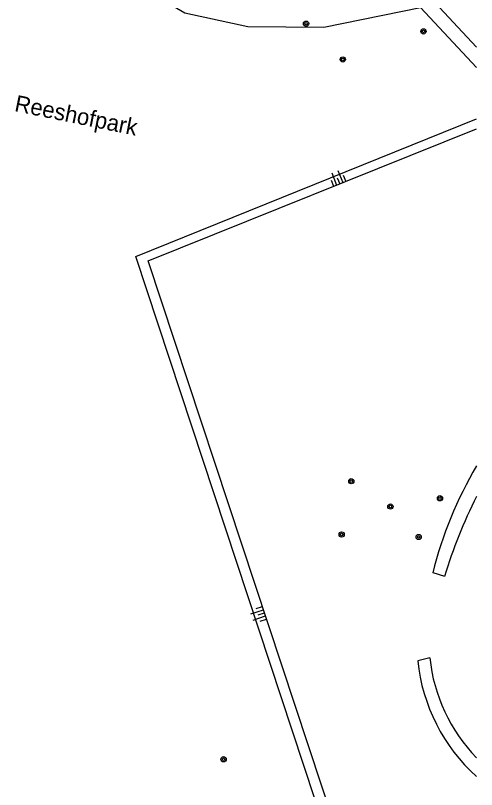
# Model space of a CAD drawing. Extents: x 124000 to 128010, y 398999 to 403000.
# Drawn here: x 127929.7 to 128000, y 399083 to 399201.1 of the extents above; entities that cross this region are included whole.
import ezdxf

# ---------------------------------------------------------------- set-up
doc = ezdxf.new("R2010")
doc.units = 0
for name, color, linetype in [('gg-anno-openbare ruimte label', 7, 'Continuous'), ('gg-knt-BGT kruinlijn', 7, 'Continuous'), ('gg-knt-bovenkant onderkant talud', 7, 'Continuous'), ('gg-knt-verharding', 7, 'Continuous'), ('gt-grn-groengrens', 7, 'Continuous'), ('gt-symb-boom', 7, 'Continuous'), ('gt-symb-talud symbool', 7, 'Continuous')]:
    doc.layers.add(name, color=color, linetype=linetype)

# ---------------------------------------------------------------- blocks, each defined once
blk = doc.blocks.new('gt0-BOOM')
at = {"layer": 'gt-symb-boom'}
for radius in [0.4, 0.2]:
    blk.add_circle((0, 0), radius, dxfattribs=at)
blk = doc.blocks.new('gt0-TALUD_1')
at = {"layer": 'gt-symb-talud symbool'}
for p, q in [((-1, -1), (-1, 0)), ((-0.5, -2), (-0.5, 0)), ((0, -1), (0, 0)), ((0.5, -2), (0.5, 0)), ((1, -1), (1, 0))]:
    blk.add_line(p, q, dxfattribs=at)

msp = doc.modelspace()

# ---------------------------------------------------------------- linework, layer by layer
at = {"layer": 'gg-knt-BGT kruinlijn'}
msp.add_lwpolyline([(127986.61, 399052.59), (127949.93, 399163.66), (128000, 399183.78)], dxfattribs=at)
at = {"layer": 'gg-knt-bovenkant onderkant talud'}
msp.add_lwpolyline([(127985.6, 399050.45), (127948.07, 399164.33), (128000, 399185.33)], dxfattribs=at)
at = {"layer": 'gg-knt-verharding'}
msp.add_line((127991.25, 399205.64), (128000, 399196.27), dxfattribs=at)
at = {"layer": 'gt-grn-groengrens'}
for p, q in [((127993.32, 399116.08), (127995.1, 399115.52)), ((127992.89, 399103.08), (127991.03, 399102.63))]:
    msp.add_line(p, q, dxfattribs=at)
msp.add_lwpolyline([(127947.66, 399223.25), (127945.96, 399220.64), (127945.35, 399218.42), (127944.88, 399215.45), (127944.84, 399213.73), (127945.49, 399209.89), (127946.32, 399208.53), (127949.17, 399205.26), (127955.54, 399201.47), (127965.12, 399199.39), (127976.71, 399199.29), (127991.44, 399202.31), (128000, 399193.15)], dxfattribs=at)
for centre, radius, start, end in [((128054.55, 399100.47), 63.19, 149.6957, 165.6999), ((128074.17, 399090.83), 82.83, 153.5623, 162.66), ((128018.54, 399105.77), 25.8, 185.9815, 224.0342), ((128018.58, 399105.52), 27.7, 185.9843, 227.8679)]:
    msp.add_arc(centre, radius, start, end, dxfattribs=at)

# ---------------------------------------------------------------- block references
at = {"layer": 'gt-symb-boom'}
for p in [(127974.01, 399199.84), (127991.91, 399198.66), (127979.61, 399194.38), (127980.91, 399130.03), (127994.43, 399127.43), (127986.87, 399126.16), (127979.44, 399121.9), (127991.18, 399121.52), (127961.44, 399087.61)]:
    msp.add_blockref('gt0-BOOM', p, dxfattribs=at)
at = {"layer": 'gt-symb-talud symbool'}
for p, xscale, yscale, rotation in [((127979.14, 399175.4), 1.0001564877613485, 1.0001564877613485, -158.10284941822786), ((127967.67, 399109.95), 1.0005478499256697, 1.0005478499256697, -71.70992009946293)]:
    msp.add_blockref('gt0-TALUD_1', p, dxfattribs=dict(at, xscale=xscale, yscale=yscale, rotation=rotation))

# ---------------------------------------------------------------- texts
at = {"layer": 'gg-anno-openbare ruimte label'}
msp.add_text('Reeshofpark', height=2.5, rotation=348.5, dxfattribs=at).set_placement((127929.44, 399186.52))

doc.saveas('drawing.dxf')
